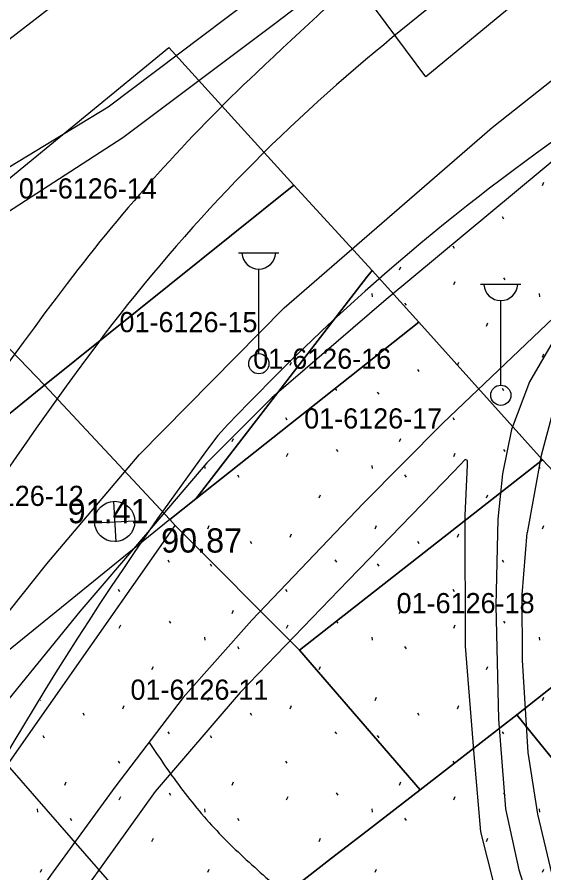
# Model space of a CAD drawing. Extents: x 412225 to 413380, y 4456471 to 4457189.
# Drawn here: x 412702.64 to 412728.75, y 4456820.78 to 4456863.19 of the extents above; entities that cross this region are included whole.
import ezdxf

# ---------------------------------------------------------------- set-up
doc = ezdxf.new("R2010")
doc.units = 0
for name, color, linetype in [('0_HALİHAZIR', 7, 'Continuous'), ('0_KADASTRO', 7, 'Continuous'), ('Level 41', 7, 'Continuous'), ('Level 62', 7, 'Continuous'), ('Level 8', 7, 'Continuous')]:
    doc.layers.add(name, color=color, linetype=linetype)

msp = doc.modelspace()

# ---------------------------------------------------------------- linework, layer by layer
at = {"layer": '0_HALİHAZIR'}
for p, q in [((412713.62, 4456851.518), (412715.62, 4456851.518)), ((412714.62, 4456846.518), (412714.62, 4456850.711)), ((412725.618, 4456849.953), (412727.618, 4456849.953)), ((412726.618, 4456844.953), (412726.618, 4456849.146)), ((412707.543, 4456837.195), (412707.437, 4456839.193)), ((412706.472, 4456838.13), (412708.469, 4456838.236))]:
    msp.add_line(p, q, dxfattribs=at)
for points in [[(412669.387, 4456850.535), (412673.134, 4456850.557), (412674.944, 4456850.468), (412679.7, 4456850.077), (412683.187, 4456849.915), (412686.123, 4456850.336), (412692.774, 4456851.798), (412697.695, 4456853.645), (412702.233, 4456855.766), (412707.153, 4456858.747), (412717.671, 4456866.692), (412734.049, 4456879.654), (412750.721, 4456892.773), (412757.76, 4456898.087), (412758.289, 4456898.982), (412758.57, 4456900.022), (412758.397, 4456901.729), (412757.57, 4456904.33), (412755.341, 4456909.508), (412751.222, 4456914.641), (412743.863, 4456922.176), (412743.533, 4456922.287)], [(412758.816, 4456896.48), (412755.045, 4456893.647), (412746.058, 4456886.645), (412728.589, 4456872.927), (412715.472, 4456862.906), (412707.88, 4456857.206), (412701.301, 4456852.968), (412695.566, 4456850.682), (412690.131, 4456849.188), (412684.148, 4456848.082), (412678.675, 4456848.001), (412672.928, 4456848.772), (412669.784, 4456849.055), (412666.217, 4456850.235)], [(412667.705, 4456738.404), (412668.319, 4456749.244), (412668.861, 4456754.841), (412669.638, 4456760.194), (412671.826, 4456771.222), (412673.519, 4456777.969), (412675.417, 4456784.177), (412677.82, 4456790.656), (412680.764, 4456798.407), (412683.199, 4456803.834), (412686.955, 4456811.642), (412691.094, 4456818.38), (412696.148, 4456825.735), (412699.773, 4456830.686), (412704.115, 4456836.108), (412708.688, 4456841.501), (412715.879, 4456848.789), (412726.186, 4456857.727), (412735.602, 4456865.198), (412750.205, 4456876.525), (412762.02, 4456885.738), (412775.183, 4456895.99), (412775.364, 4456896.141)], [(412768.847, 4456886.53), (412755.825, 4456876.773), (412744.238, 4456867.744), (412731.219, 4456857.74), (412720.939, 4456849.207), (412715.258, 4456844.324), (412712.035, 4456841.105), (412708.997, 4456837.543), (412705.749, 4456833.732), (412701.567, 4456828.624), (412698.212, 4456824.236), (412694.916, 4456819.257), (412692.336, 4456814.699), (412689.662, 4456809.877), (412687.229, 4456805.403), (412684.648, 4456799.81), (412681.991, 4456793.804)], [(412730.764, 4456849.286), (412730.337, 4456849.28), (412730.271, 4456849.279), (412723.738, 4456843.069), (412719.786, 4456839.083), (412714.266, 4456833.315), (412710.871, 4456829.468), (412707.484, 4456825.03), (412704.294, 4456820.661), (412701.315, 4456816.426)], [(412730.764, 4456849.286), (412730.934, 4456848.848), (412730.834, 4456847.901), (412730.298, 4456846.604), (412729.2, 4456843.636), (412728.611, 4456841.474), (412727.924, 4456837.63)], [(412729.743, 4456848.041), (412728.044, 4456845.123), (412727.141, 4456842.76), (412726.697, 4456840.567), (412726.467, 4456838.312), (412726.365, 4456834.037), (412726.497, 4456828.401), (412726.842, 4456823.952), (412727.51, 4456820.937), (412728.614, 4456817.436), (412731.045, 4456813.034), (412733.586, 4456809.011), (412738.184, 4456803.688), (412741.328, 4456800.003), (412743.39, 4456797.222)], [(412743.39, 4456797.222), (412741.515, 4456796.241), (412738.722, 4456799.488), (412733.892, 4456806.09), (412730.615, 4456810.94), (412728.257, 4456814.883), (412726.602, 4456818.968), (412725.626, 4456822.816), (412725.309, 4456826.461), (412724.866, 4456832.026), (412724.853, 4456838.502), (412724.965, 4456840.986), (412724.961, 4456841.216), (412724.846, 4456841.263), (412724.295, 4456840.68), (412719.049, 4456835.278), (412713.69, 4456829.726), (412709.488, 4456824.815), (412705.542, 4456819.333), (412699.401, 4456809.924), (412696.006, 4456803.793), (412694.851, 4456801.916)], [(412744.223, 4456797.253), (412740.109, 4456803.098), (412736.206, 4456807.836), (412733.606, 4456811.631), (412731.579, 4456815.223), (412730.199, 4456818.139), (412729.167, 4456820.701), (412728.454, 4456823.692), (412727.969, 4456826.751), (412727.69, 4456831.331), (412727.675, 4456834.56), (412727.924, 4456837.63)]]:
    msp.add_lwpolyline(points, dxfattribs=at)
for centre, radius in [((412714.62, 4456846.018), 0.5), ((412726.618, 4456844.453), 0.5), ((412707.474, 4456838.201), 1)]:
    msp.add_circle(centre, radius, dxfattribs=at)
for centre in [(412714.62, 4456851.547), (412726.618, 4456849.982)]:
    msp.add_arc(centre, 0.837, 183.298, 356.9072, dxfattribs=at)
msp.add_spline([(412709.176, 4456827.248), (412710.853, 4456824.869), (412712.787, 4456822.609), (412714.975, 4456820.561), (412717.233, 4456818.587), (412719.504, 4456816.626), (412721.659, 4456814.552), (412723.514, 4456812.265), (412725.151, 4456809.766), (412726.712, 4456807.209), (412728.417, 4456804.754), (412730.071, 4456802.608)], degree=3, dxfattribs=at)
at = {"layer": '0_KADASTRO'}
for points in [[(412717.482, 4456867.538), (412729.991, 4456877.721), (412735.327, 4456870.498), (412722.903, 4456860.241)], [(412697.704, 4456851.485), (412710.165, 4456861.696), (412716.35, 4456854.87), (412704.002, 4456844.947)], [(412704.002, 4456844.947), (412716.35, 4456854.87), (412720.244, 4456850.644), (412719.952, 4456850.297), (412711.495, 4456839.316), (412710.203, 4456838.29)], [(412685.244, 4456841.273), (412697.704, 4456851.485), (412704.002, 4456844.947), (412691.883, 4456835.094)], [(412711.495, 4456839.316), (412719.952, 4456850.297), (412720.244, 4456850.644), (412722.558, 4456848.084)], [(412710.203, 4456838.29), (412711.495, 4456839.316), (412722.558, 4456848.084), (412728.685, 4456841.257), (412719.689, 4456834.211), (412716.642, 4456831.825), (412710.476, 4456837.996)], [(412691.883, 4456835.094), (412704.002, 4456844.947), (412710.203, 4456838.29), (412698.574, 4456828.865)], [(412716.642, 4456831.825), (412719.689, 4456834.211), (412728.685, 4456841.257), (412734.982, 4456834.578), (412734.537, 4456834.228), (412729.059, 4456829.915), (412727.419, 4456828.623), (412724.985, 4456826.734), (412722.62, 4456824.897)], [(412702.153, 4456826.138), (412710.476, 4456837.996), (412716.642, 4456831.825), (412722.62, 4456824.897), (412719.989, 4456822.869), (412718.224, 4456821.519), (412711.069, 4456815.928)], [(412727.419, 4456828.623), (412729.059, 4456829.915), (412734.537, 4456834.228), (412734.982, 4456834.578), (412741.576, 4456826.114), (412734.133, 4456820.322), (412730.703, 4456824.563), (412728.394, 4456827.418)], [(412711.069, 4456815.928), (412718.224, 4456821.519), (412719.989, 4456822.869), (412722.62, 4456824.897), (412724.985, 4456826.734), (412727.419, 4456828.623), (412728.394, 4456827.418), (412730.703, 4456824.563), (412734.133, 4456820.322), (412729.747, 4456816.957), (412728.055, 4456815.66), (412725.052, 4456813.356), (412717.845, 4456807.828)]]:
    msp.add_lwpolyline(points, close=True, dxfattribs=at)
at = {"layer": 'Level 41'}
for p, q in [((412728.677, 4456854.856), (412728.747, 4456855.016)), ((412726.687, 4456853.311), (412726.758, 4456853.204)), ((412724.231, 4456851.858), (412724.302, 4456851.751)), ((412721.59, 4456850.665), (412721.661, 4456850.824)), ((412726.754, 4456850.281), (412726.825, 4456850.174)), ((412724.289, 4456849.936), (412724.361, 4456850.096)), ((412720.219, 4456849.49), (412720.237, 4456849.33)), ((412728.512, 4456849.49), (412728.53, 4456849.33)), ((412721.849, 4456849.02), (412721.919, 4456848.913)), ((412725.905, 4456847.876), (412725.977, 4456848.036)), ((412720.384, 4456846.346), (412720.454, 4456846.506)), ((412728.677, 4456846.346), (412728.747, 4456846.506)), ((412716.174, 4456845.938), (412716.245, 4456846.098)), ((412724.467, 4456845.938), (412724.538, 4456846.098)), ((412722.479, 4456845.73), (412722.55, 4456845.624)), ((412718.394, 4456844.801), (412718.465, 4456844.694)), ((412726.687, 4456844.801), (412726.758, 4456844.694)), ((412720.493, 4456844.609), (412720.564, 4456844.502)), ((412715.938, 4456843.348), (412716.009, 4456843.241)), ((412724.231, 4456843.348), (412724.302, 4456843.241)), ((412713.297, 4456842.155), (412713.368, 4456842.314)), ((412721.59, 4456842.155), (412721.661, 4456842.314)), ((412718.461, 4456841.771), (412718.532, 4456841.664)), ((412726.754, 4456841.771), (412726.825, 4456841.664)), ((412715.996, 4456841.426), (412716.068, 4456841.586)), ((412724.289, 4456841.426), (412724.361, 4456841.586)), ((412711.926, 4456840.98), (412711.944, 4456840.82)), ((412720.219, 4456840.98), (412720.237, 4456840.82)), ((412728.512, 4456840.98), (412728.53, 4456840.82)), ((412713.556, 4456840.51), (412713.626, 4456840.403)), ((412721.849, 4456840.51), (412721.919, 4456840.403)), ((412717.612, 4456839.366), (412717.684, 4456839.526)), ((412725.905, 4456839.366), (412725.977, 4456839.526)), ((412712.091, 4456837.836), (412712.161, 4456837.996)), ((412720.384, 4456837.836), (412720.454, 4456837.996)), ((412728.677, 4456837.836), (412728.747, 4456837.996)), ((412716.174, 4456837.428), (412716.245, 4456837.588)), ((412724.467, 4456837.428), (412724.538, 4456837.588)), ((412714.186, 4456837.22), (412714.257, 4456837.114)), ((412722.479, 4456837.22), (412722.55, 4456837.114)), ((412710.101, 4456836.291), (412710.172, 4456836.184)), ((412718.394, 4456836.291), (412718.465, 4456836.184)), ((412726.687, 4456836.291), (412726.758, 4456836.184)), ((412712.2, 4456836.099), (412712.271, 4456835.992)), ((412720.493, 4456836.099), (412720.564, 4456835.992)), ((412707.645, 4456834.838), (412707.716, 4456834.731)), ((412715.938, 4456834.838), (412716.009, 4456834.731)), ((412724.231, 4456834.838), (412724.302, 4456834.731)), ((412713.297, 4456833.645), (412713.368, 4456833.804)), ((412721.59, 4456833.645), (412721.661, 4456833.804)), ((412710.168, 4456833.261), (412710.239, 4456833.154)), ((412718.461, 4456833.261), (412718.532, 4456833.154)), ((412726.754, 4456833.261), (412726.825, 4456833.154)), ((412707.703, 4456832.916), (412707.775, 4456833.076)), ((412715.996, 4456832.916), (412716.068, 4456833.076)), ((412724.289, 4456832.916), (412724.361, 4456833.076)), ((412711.926, 4456832.47), (412711.944, 4456832.31)), ((412720.219, 4456832.47), (412720.237, 4456832.31)), ((412728.512, 4456832.47), (412728.53, 4456832.31)), ((412713.556, 4456832), (412713.626, 4456831.893)), ((412721.849, 4456832), (412721.919, 4456831.893)), ((412709.319, 4456830.856), (412709.391, 4456831.016)), ((412717.612, 4456830.856), (412717.684, 4456831.016)), ((412725.905, 4456830.856), (412725.977, 4456831.016)), ((412712.091, 4456829.326), (412712.161, 4456829.486)), ((412720.384, 4456829.326), (412720.454, 4456829.486)), ((412728.677, 4456829.326), (412728.747, 4456829.486)), ((412703.798, 4456829.326), (412703.808, 4456829.349)), ((412707.881, 4456828.918), (412707.952, 4456829.078)), ((412716.174, 4456828.918), (412716.245, 4456829.078)), ((412724.467, 4456828.918), (412724.538, 4456829.078)), ((412705.893, 4456828.71), (412705.964, 4456828.604)), ((412714.186, 4456828.71), (412714.257, 4456828.604)), ((412722.479, 4456828.71), (412722.55, 4456828.604)), ((412710.101, 4456827.781), (412710.172, 4456827.674)), ((412718.394, 4456827.781), (412718.465, 4456827.674)), ((412726.687, 4456827.781), (412726.758, 4456827.674)), ((412703.907, 4456827.589), (412703.978, 4456827.482)), ((412712.2, 4456827.589), (412712.271, 4456827.482)), ((412720.493, 4456827.589), (412720.564, 4456827.482)), ((412707.645, 4456826.328), (412707.716, 4456826.221)), ((412715.938, 4456826.328), (412716.009, 4456826.221)), ((412724.231, 4456826.328), (412724.302, 4456826.221)), ((412705.004, 4456825.135), (412705.075, 4456825.294)), ((412713.297, 4456825.135), (412713.368, 4456825.294)), ((412721.59, 4456825.135), (412721.661, 4456825.294)), ((412710.168, 4456824.751), (412710.239, 4456824.644)), ((412718.461, 4456824.751), (412718.532, 4456824.644)), ((412726.754, 4456824.751), (412726.825, 4456824.644)), ((412707.703, 4456824.406), (412707.775, 4456824.566)), ((412715.996, 4456824.406), (412716.068, 4456824.566)), ((412724.289, 4456824.406), (412724.361, 4456824.566)), ((412703.633, 4456823.96), (412703.651, 4456823.8)), ((412711.926, 4456823.96), (412711.944, 4456823.8)), ((412720.219, 4456823.96), (412720.237, 4456823.8)), ((412728.512, 4456823.96), (412728.53, 4456823.8)), ((412705.263, 4456823.49), (412705.333, 4456823.383)), ((412713.556, 4456823.49), (412713.626, 4456823.383)), ((412721.849, 4456823.49), (412721.919, 4456823.383)), ((412709.319, 4456822.346), (412709.391, 4456822.506)), ((412717.612, 4456822.346), (412717.684, 4456822.506)), ((412725.905, 4456822.346), (412725.977, 4456822.506)), ((412703.798, 4456820.816), (412703.868, 4456820.976)), ((412712.091, 4456820.816), (412712.161, 4456820.976)), ((412720.384, 4456820.816), (412720.454, 4456820.976)), ((412728.677, 4456820.816), (412728.747, 4456820.976))]:
    msp.add_line(p, q, dxfattribs=at)
at = {"layer": 'Level 62'}
for centre, radius, start, end in [((412958.73, 4456601.612), 355.863, 130.29029, 133.33729), ((412966.676, 4456564.105), 386.118, 127.0148, 129.63203), ((412792.992, 4456767.533), 109.907, 112.70448, 137.01518), ((412774.288, 4456796.398), 84.5, 129.63203, 143.25089), ((412773.182, 4456798.254), 85.5, 133.33729, 142.75825), ((412849.607, 4456740.156), 181.5, 142.75825, 151.9812), ((412849.607, 4456740.156), 178.5, 143.25089, 151.98804), ((412849.607, 4456740.156), 171, 143.25075, 154.17269)]:
    msp.add_arc(centre, radius, start, end, dxfattribs=at)
at = {"layer": 'Level 8'}
msp.add_lwpolyline([(412706.1, 4457175.965), (412751.217, 4457041.463), (412764.575, 4457001.385), (412790.361, 4457003.87), (412821.118, 4456953.851), (412699.954, 4456860.338), (412631.485, 4456804.219), (412585.777, 4456849.927), (412523.439, 4456912.266), (412460.309, 4456974.831), (412403.512, 4457031.625), (412342.192, 4457092.946), (412287.774, 4457146.913), (412253.259, 4457181.199)], dxfattribs=at)

# ---------------------------------------------------------------- texts
at = {"layer": '0_HALİHAZIR'}
for s, p in [('91.41', (412705.143, 4456838.113)), ('90.87', (412709.776, 4456836.658))]:
    msp.add_text(s, height=1.2, dxfattribs=at).set_placement(p)
at = {"layer": '0_KADASTRO'}
for s, p in [('01-6126-14', (412702.721, 4456854.205)), ('01-6126-14', (412702.721, 4456854.205)), ('01-6126-15', (412707.712, 4456847.581)), ('01-6126-15', (412707.712, 4456847.581)), ('01-6126-16', (412714.342, 4456845.767)), ('01-6126-16', (412714.342, 4456845.767)), ('01-6126-17', (412716.868, 4456842.806)), ('01-6126-17', (412716.868, 4456842.806)), ('01-6126-12', (412699.1, 4456838.969)), ('01-6126-12', (412699.1, 4456838.969)), ('01-6126-18', (412721.451, 4456833.654)), ('01-6126-18', (412721.451, 4456833.654)), ('01-6126-11', (412708.256, 4456829.364)), ('01-6126-11', (412708.256, 4456829.364))]:
    msp.add_text(s, height=1, dxfattribs=at).set_placement(p)

doc.saveas('drawing.dxf')
